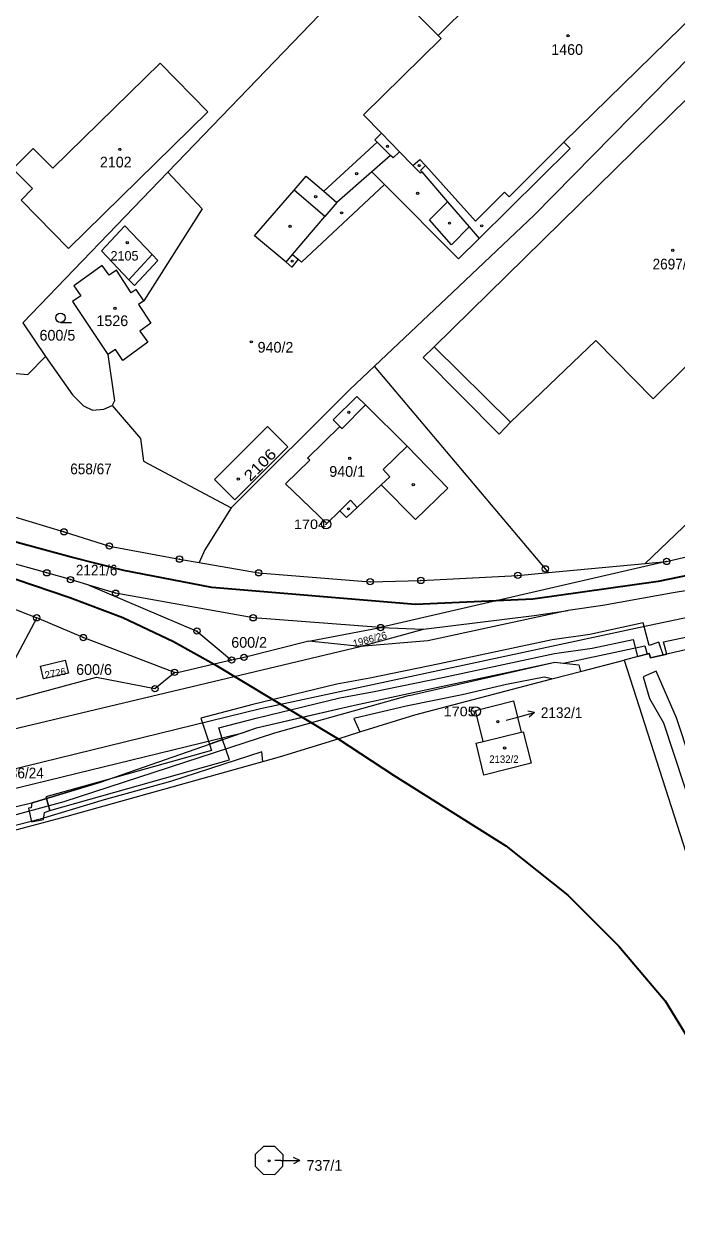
# Model space of a CAD drawing. Extents: x -679733 to -673243, y -1075091 to -1066557.
# Drawn here: x -675641.2 to -675537.4, y -1071546.4 to -1071355 of the extents above; entities that cross this region are included whole.
import ezdxf
from ezdxf.enums import TextEntityAlignment as Align

# ---------------------------------------------------------------- set-up
doc = ezdxf.new("R2010")
doc.units = 0
doc.header["$LTSCALE"] = 0.68
for name, color, linetype, lineweight in [('1', 7, 'Continuous', 25), ('13', 7, 'Continuous', 13), ('3', 7, 'Continuous', 25), ('4', 7, 'Continuous', 13), ('5', 7, 'Continuous', 25), ('6', 7, 'Continuous', 35), ('7', 7, 'Continuous', 13), ('8', 7, 'Continuous', 25)]:
    doc.layers.add(name, color=color, linetype=linetype, lineweight=lineweight)
doc.layers.add('2', color=7, linetype='Continuous')

msp = doc.modelspace()

# ---------------------------------------------------------------- linework, layer by layer
at = {"layer": '1'}
for p, q in [((-675538.99, -1071440.44), (-675584.49, -1071450.95)), ((-675595.91, -1071453.13), (-675584.49, -1071450.95)), ((-675552.7, -1071457.95), (-675545.77, -1071456.13)), ((-675568.2, -1071469.06), (-675562.11, -1071467.61))]:
    msp.add_line(p, q, dxfattribs=at)
for points in [[(-675535.61, -1071297.62), (-675558.78, -1071316.72), (-675618.33, -1071378.51)], [(-675585.45, -1071409.38), (-675574.03, -1071398.58), (-675560.09, -1071385.35), (-675513.42, -1071337.89), (-675512.29, -1071336.76)], [(-675527.27, -1071346.26), (-675555.35, -1071373.77), (-675554.33, -1071374.79), (-675568.82, -1071389.07), (-675572.11, -1071392.3), (-675583.86, -1071380.51), (-675597.05, -1071392.84), (-675597.58, -1071392.39), (-675598.61, -1071393.62), (-675599.53, -1071392.85), (-675604.57, -1071388.65), (-675598.26, -1071381.37), (-675596.33, -1071379.14), (-675593.53, -1071381.57), (-675585.04, -1071373.75), (-675585.39, -1071373.41), (-675584.34, -1071372.35), (-675587.21, -1071369.39), (-675574.87, -1071357.28), (-675575.36, -1071356.79), (-675581.51, -1071350.55)], [(-675505.59, -1071379.42), (-675541.13, -1071414.59), (-675550.25, -1071405.29), (-675563.81, -1071418.28), (-675565.65, -1071420.21), (-675577.74, -1071408.01), (-675575.99, -1071406.29), (-675526.95, -1071358.18)], [(-675618.33, -1071378.51), (-675641.41, -1071402.47), (-675637.78, -1071407.83)], [(-675618.33, -1071378.51), (-675612.89, -1071384.36), (-675622.18, -1071399)], [(-675622.18, -1071399), (-675623.36, -1071397.19), (-675624.17, -1071397.72), (-675626.5, -1071394.11), (-675627.68, -1071394.89), (-675628.8, -1071393.36), (-675633.27, -1071396.62), (-675632.19, -1071398.18), (-675633.49, -1071399.09), (-675627.86, -1071407.51)], [(-675622.18, -1071399), (-675622.98, -1071399.56), (-675621.06, -1071402.52), (-675622.8, -1071403.8), (-675621.51, -1071405.56), (-675625.49, -1071408.49), (-675626.67, -1071406.72), (-675627.86, -1071407.51)], [(-675651.56, -1071409.75), (-675640.62, -1071410.7), (-675637.78, -1071407.83)], [(-675637.78, -1071407.83), (-675633.49, -1071413.96), (-675631.76, -1071415.71), (-675630.31, -1071416.37), (-675628.51, -1071416.21), (-675627.21, -1071415.63)], [(-675627.86, -1071407.51), (-675626.8, -1071414.92), (-675627.21, -1071415.63)], [(-675585.45, -1071409.38), (-675589.37, -1071413.08), (-675608.26, -1071431.91)], [(-675557.81, -1071442.19), (-675558.28, -1071441.62), (-675585.45, -1071409.38)], [(-675630.91, -1071444.2), (-675633.82, -1071443.33), (-675637.59, -1071442.25), (-675646.83, -1071439.72), (-675665.6, -1071432.2), (-675683.61, -1071423.46), (-675702.02, -1071411.7)], [(-675557.81, -1071442.19), (-675542.4, -1071440.74), (-675513.17, -1071412.82)], [(-675627.21, -1071415.63), (-675622.66, -1071420.88), (-675622.23, -1071424.48), (-675608.26, -1071431.91)], [(-675446.03, -1071424.76), (-675469.71, -1071430.4), (-675515.7, -1071441.38), (-675527.18, -1071443.66), (-675537.94, -1071445.45), (-675549.16, -1071447.47), (-675554.65, -1071448.24)], [(-675683.11, -1071428.74), (-675663.5, -1071439.6), (-675648.68, -1071445.68), (-675639.2, -1071449.4)], [(-675646.12, -1071432.36), (-675634.84, -1071435.73), (-675627.63, -1071437.99), (-675616.48, -1071440.07), (-675613.37, -1071440.61)], [(-675608.26, -1071431.91), (-675612.47, -1071438.59), (-675613.37, -1071440.61)], [(-675542.4, -1071440.74), (-675538.99, -1071440.44), (-675511.82, -1071434.03)], [(-675613.37, -1071440.61), (-675603.89, -1071442.25), (-675586.16, -1071443.67), (-675578.09, -1071443.46), (-675562.67, -1071442.65), (-675557.81, -1071442.19)], [(-675584.49, -1071450.95), (-675604.76, -1071449.4), (-675626.65, -1071445.48), (-675630.91, -1071444.2)], [(-675630.91, -1071444.2), (-675613.7, -1071451.51), (-675608.2, -1071456.12)], [(-675554.65, -1071448.24), (-675576.98, -1071453.08), (-675587.75, -1071453.96), (-675595.91, -1071453.13)], [(-675584.49, -1071450.95), (-675577.69, -1071451.22), (-675560.05, -1071449.03), (-675554.65, -1071448.24)], [(-675639.2, -1071449.4), (-675645.04, -1071460.39), (-675644.38, -1071462.81)], [(-675617.27, -1071458.08), (-675631.78, -1071452.54), (-675639.2, -1071449.4)], [(-675595.91, -1071453.13), (-675606.22, -1071455.69), (-675608.2, -1071456.12)], [(-675535.71, -1071454.45), (-675541.55, -1071455.76), (-675541.77, -1071455.08), (-675545.77, -1071456.13), (-675516.76, -1071546.43)], [(-675765.01, -1071507.69), (-675720.68, -1071497.6), (-675701.7, -1071493), (-675681.33, -1071488.01), (-675670.56, -1071485.93), (-675653.21, -1071481.97), (-675639.53, -1071478.73), (-675629.19, -1071475.57), (-675618.73, -1071471.91), (-675604.22, -1071466.89), (-675596.96, -1071465.22), (-675589.14, -1071463.42), (-675580.81, -1071461.62), (-675571.9, -1071459.71), (-675564.88, -1071458.18), (-675556.76, -1071456.48), (-675552.97, -1071456.9), (-675552.7, -1071457.95)], [(-675608.2, -1071456.12), (-675610.97, -1071456.77), (-675616.79, -1071458.15), (-675617.27, -1071458.08)], [(-675762.66, -1071518.33), (-675718.98, -1071504.52), (-675696.21, -1071498.47), (-675686.03, -1071495.76), (-675667.73, -1071490.69), (-675659.08, -1071487.52), (-675634.37, -1071480.95), (-675603.24, -1071472.27), (-675600.58, -1071471.53), (-675591.26, -1071468.63), (-675587.81, -1071467.56), (-675579.07, -1071464.85), (-675557.23, -1071459.13), (-675552.7, -1071457.95)], [(-675644.38, -1071462.81), (-675629.71, -1071458.82), (-675620.39, -1071460.66), (-675617.27, -1071458.08)], [(-675568.2, -1071469.06), (-675569.41, -1071464.15), (-675563.37, -1071462.62), (-675562.11, -1071467.61)], [(-675562.11, -1071467.61), (-675561.82, -1071467.53), (-675560.56, -1071472.52), (-675568.08, -1071474.41), (-675569.31, -1071469.33), (-675568.2, -1071469.06)]]:
    msp.add_lwpolyline(points, dxfattribs=at)
for points in [[(-675641.68, -1071382.98), (-675639.84, -1071381.14), (-675643, -1071377.98), (-675639.77, -1071374.75), (-675636.61, -1071377.91), (-675619.55, -1071361.2), (-675611.99, -1071368.93), (-675634.15, -1071390.66)], [(-675620.82, -1071391.64), (-675625.19, -1071387.08), (-675628.87, -1071391.05), (-675624.53, -1071395.64), (-675623.64, -1071396.58), (-675619.92, -1071392.58)], [(-675607.7, -1071430.64), (-675610.93, -1071427.41), (-675602.49, -1071418.99), (-675599.26, -1071422.23)], [(-675638.59, -1071457.08), (-675634.65, -1071456.14), (-675634.16, -1071458.18), (-675638.1, -1071459.12)], [(-675603.15, -1071537.9), (-675601.33, -1071537.92), (-675600.05, -1071536.63), (-675600.01, -1071534.8), (-675601.32, -1071533.49), (-675603.14, -1071533.48), (-675604.42, -1071534.77), (-675604.45, -1071536.6)]]:
    msp.add_lwpolyline(points, close=True, dxfattribs=at)
at = {"layer": '13'}
for points in [[(-675520.05, -1071446.07), (-675541.71, -1071450.63), (-675603.6, -1071463.88), (-675662.48, -1071478.28)], [(-675661.7, -1071481.18), (-675606.47, -1071467.67), (-675604.22, -1071466.89), (-675589.14, -1071463.42), (-675580.81, -1071461.62), (-675571.9, -1071459.71), (-675564.88, -1071458.18), (-675556.76, -1071456.48), (-675555.4, -1071456.63), (-675542.45, -1071453.86), (-675542.07, -1071455.16), (-675541.77, -1071455.08), (-675541.55, -1071455.76), (-675538.97, -1071455.18), (-675539.5, -1071453.23), (-675531.71, -1071451.6)], [(-675530.85, -1071485.19), (-675537.43, -1071465.31), (-675540.65, -1071457.9), (-675542.71, -1071458.78), (-675541.72, -1071462.22), (-675539.51, -1071466.09), (-675532.95, -1071485.89)]]:
    msp.add_lwpolyline(points, dxfattribs=at)
for points in [[(-675611.73, -1071469.49), (-675609.63, -1071468.76), (-675610.24, -1071466.92), (-675604.28, -1071465.34), (-675590.99, -1071462.15), (-675585.78, -1071461.19), (-675574.66, -1071458.9), (-675556.83, -1071455.08), (-675550.83, -1071454.23), (-675544.34, -1071452.84), (-675543.63, -1071455.57), (-675541.77, -1071455.08), (-675541.55, -1071455.76), (-675539.53, -1071455.31), (-675540.26, -1071453.27), (-675541.79, -1071453.82), (-675542.72, -1071450.22), (-675551.21, -1071452.05), (-675557.21, -1071452.9), (-675575.12, -1071456.72), (-675586.2, -1071459.01), (-675591.45, -1071459.97), (-675604.82, -1071463.18), (-675613.1, -1071465.38)], [(-675637.13, -1071480.02), (-675608.55, -1071471.99), (-675609.63, -1071468.76), (-675611.73, -1071469.49), (-675611.39, -1071470.49), (-675627.83, -1071475.1), (-675629.19, -1071475.57), (-675637.66, -1071478.16)], [(-675637.66, -1071478.16), (-675629.19, -1071475.57), (-675627.83, -1071475.1), (-675637.74, -1071477.87)], [(-675640.04, -1071481.87), (-675638.1, -1071481.47), (-675637.94, -1071480.34), (-675637.13, -1071480.02), (-675637.66, -1071478.16), (-675639.53, -1071478.73), (-675639.98, -1071478.84), (-675640.08, -1071479.61), (-675640.49, -1071479.69)]]:
    msp.add_lwpolyline(points, close=True, dxfattribs=at)
at = {"layer": '3'}
msp.add_line((-675635.413, -1071402.43), (-675633.663, -1071402.43), dxfattribs=at)
msp.add_circle((-675635.4129, -1071401.6798), 0.75, dxfattribs=at)
at = {"layer": '4'}
for p, q in [((-675575.36, -1071356.79), (-675570.09, -1071351.59)), ((-675581.46, -1071375.31), (-675584.34, -1071372.35)), ((-675585.04, -1071373.75), (-675582.91, -1071375.87)), ((-675582.51, -1071376.26), (-675581.46, -1071375.31)), ((-675579.38, -1071377.45), (-675581.46, -1071375.31)), ((-675555.35, -1071373.77), (-675564.06, -1071382.44)), ((-675582.91, -1071375.87), (-675585.89, -1071378.48)), ((-675582.51, -1071376.26), (-675582.91, -1071375.87)), ((-675579.38, -1071377.45), (-675578.24, -1071376.49)), ((-675578.17, -1071378.69), (-675579.38, -1071377.45)), ((-675577.35, -1071377.48), (-675578.24, -1071376.49)), ((-675578.16, -1071378.27), (-675577.35, -1071377.48)), ((-675569.39, -1071386.3), (-675577.35, -1071377.48)), ((-675585.89, -1071378.48), (-675591.45, -1071383.37)), ((-675585.89, -1071378.48), (-675583.86, -1071380.51)), ((-675578.17, -1071378.69), (-675577.95, -1071378.49)), ((-675577.95, -1071378.49), (-675578.16, -1071378.27)), ((-675577.95, -1071378.49), (-675573.85, -1071383.23)), ((-675593.34, -1071385.6), (-675598.26, -1071381.37)), ((-675593.53, -1071381.57), (-675591.45, -1071383.37)), ((-675576.71, -1071386.1), (-675573.85, -1071383.23)), ((-675573.85, -1071383.23), (-675570.39, -1071387.24)), ((-675564.78, -1071381.72), (-675569.39, -1071386.3)), ((-675564.06, -1071382.44), (-675564.78, -1071381.72)), ((-675591.45, -1071383.37), (-675593.34, -1071385.6)), ((-675598.49, -1071391.64), (-675593.34, -1071385.6)), ((-675573.19, -1071390.07), (-675576.71, -1071386.1)), ((-675570.39, -1071387.24), (-675573.19, -1071390.07)), ((-675570.39, -1071387.24), (-675568.82, -1071389.07)), ((-675624.53, -1071395.64), (-675620.82, -1071391.64)), ((-675599.53, -1071392.85), (-675598.49, -1071391.64)), ((-675598.49, -1071391.64), (-675597.58, -1071392.39)), ((-675575.99, -1071406.29), (-675563.81, -1071418.28)), ((-675592.03, -1071417.9), (-675588.26, -1071414.19)), ((-675590.63, -1071419.31), (-675586.91, -1071415.52)), ((-675588.26, -1071414.19), (-675586.91, -1071415.52)), ((-675586.91, -1071415.52), (-675580.25, -1071422.11)), ((-675596.1, -1071424), (-675590.98, -1071418.96)), ((-675590.98, -1071418.96), (-675592.03, -1071417.9)), ((-675590.98, -1071418.96), (-675590.63, -1071419.31)), ((-675580.25, -1071422.11), (-675584.07, -1071425.84)), ((-675580.25, -1071422.11), (-675573.82, -1071428.77)), ((-675599.61, -1071428.11), (-675595.75, -1071424.35)), ((-675595.75, -1071424.35), (-675596.1, -1071424)), ((-675583.01, -1071426.98), (-675584.39, -1071428.27)), ((-675584.07, -1071425.84), (-675583.01, -1071426.98)), ((-675593.03, -1071434.43), (-675599.61, -1071428.11)), ((-675584.39, -1071428.27), (-675588.24, -1071431.85)), ((-675578.94, -1071433.78), (-675584.39, -1071428.27)), ((-675573.82, -1071428.77), (-675578.94, -1071433.78)), ((-675589.3, -1071430.71), (-675590.98, -1071432.39)), ((-675588.24, -1071431.85), (-675589.3, -1071430.71)), ((-675590.98, -1071432.39), (-675593.03, -1071434.43)), ((-675590.98, -1071432.39), (-675589.94, -1071433.43)), ((-675589.94, -1071433.43), (-675588.24, -1071431.85)), ((-675587.75, -1071453.96), (-675577.69, -1071451.22)), ((-675658.17, -1071470.73), (-675587.75, -1071453.96)), ((-675579.94, -1071461.77), (-675556.76, -1071456.48)), ((-675558.48, -1071458.84), (-675564.47, -1071460.03)), ((-675557.23, -1071459.13), (-675558.48, -1071458.84)), ((-675571.52, -1071461.67), (-675580.45, -1071463.48)), ((-675564.47, -1071460.03), (-675571.52, -1071461.67)), ((-675579.94, -1071461.77), (-675601.36, -1071467.74)), ((-675580.45, -1071463.48), (-675588.74, -1071465.42)), ((-675588.74, -1071465.42), (-675587.81, -1071467.56)), ((-675601.36, -1071467.74), (-675634.89, -1071478.69)), ((-675603.4, -1071470.74), (-675617.92, -1071475.43)), ((-675603.24, -1071472.27), (-675603.4, -1071470.74)), ((-675617.92, -1071475.43), (-675628.49, -1071478.33)), ((-675634.89, -1071478.69), (-675660.16, -1071485.45)), ((-675628.49, -1071478.33), (-675638.63, -1071481.45)), ((-675638.63, -1071481.45), (-675652.11, -1071484.81))]:
    msp.add_line(p, q, dxfattribs=at)
at = {"layer": '5'}
for centre in [(-675554.6668, -1071356.8392), (-675625.9768, -1071374.8892), (-675583.3868, -1071374.4192), (-675578.3568, -1071377.4792), (-675588.3068, -1071378.7792), (-675594.8268, -1071382.4192), (-675578.6068, -1071381.8992), (-675590.6968, -1071384.9892), (-675598.8868, -1071387.1392), (-675573.5368, -1071386.6392), (-675568.4068, -1071387.0592), (-675624.7968, -1071389.7492), (-675538.0168, -1071390.9492), (-675598.5668, -1071392.6792), (-675626.7468, -1071400.1792), (-675605.0568, -1071405.5192), (-675589.5368, -1071416.7292), (-675589.3968, -1071424.0392), (-675607.1368, -1071427.3392), (-675579.2968, -1071428.2192), (-675589.5968, -1071432.0692), (-675565.8468, -1071465.9292), (-675564.7668, -1071470.0992), (-675602.2268, -1071535.7592)]:
    msp.add_circle(centre, 0.175, dxfattribs=at)
at = {"layer": '6'}
for p, q in [((-675507.44, -1071436.69), (-675540.34, -1071443.64)), ((-675633.71, -1071439.77), (-675642.88, -1071437.27)), ((-675625.32, -1071441.9), (-675633.71, -1071439.77)), ((-675645.36, -1071442.28), (-675633.93, -1071446.19)), ((-675611.33, -1071444.58), (-675625.32, -1071441.9)), ((-675540.34, -1071443.64), (-675560.28, -1071446.43)), ((-675633.93, -1071446.19), (-675625.5, -1071449.37)), ((-675578.95, -1071447.3), (-675611.33, -1071444.58)), ((-675560.28, -1071446.43), (-675578.95, -1071447.3)), ((-675625.5, -1071449.37), (-675617.43, -1071453.16)), ((-675617.43, -1071453.16), (-675610.97, -1071456.77)), ((-675610.97, -1071456.77), (-675596.96, -1071465.22)), ((-675596.96, -1071465.22), (-675591.26, -1071468.63)), ((-675591.26, -1071468.63), (-675582.43, -1071474.41)), ((-675582.43, -1071474.41), (-675564.59, -1071485.65)), ((-675564.59, -1071485.65), (-675554.7, -1071493.49)), ((-675554.7, -1071493.49), (-675546.58, -1071501.6)), ((-675546.58, -1071501.6), (-675539.25, -1071510.33)), ((-675539.25, -1071510.33), (-675531.06, -1071523.7))]:
    msp.add_line(p, q, dxfattribs=at)
at = {"layer": '7'}
for p, q in [((-675560.001, -1071464.483), (-675561.098, -1071464.259)), ((-675600.36, -1071535.72), (-675601.3, -1071535.72)), ((-675597.359, -1071535.72), (-675598.36, -1071535.219))]:
    msp.add_line(p, q, dxfattribs=at)
for points in [[(-675564.52, -1071465.69), (-675562.9, -1071465.26), (-675560.001, -1071464.483), (-675560.839, -1071465.226)], [(-675600.36, -1071535.72), (-675597.359, -1071535.72), (-675598.36, -1071536.221)]]:
    msp.add_lwpolyline(points, dxfattribs=at)
at = {"layer": '8'}
for centre, radius in [((-675593.16, -1071434.5198), 0.75), ((-675593.16, -1071434.5198), 0.03), ((-675634.84, -1071435.7299), 0.5), ((-675634.84, -1071435.7299), 0.0303), ((-675627.63, -1071437.9899), 0.5), ((-675627.63, -1071437.9899), 0.0303), ((-675616.48, -1071440.0699), 0.5), ((-675616.48, -1071440.0699), 0.0303), ((-675538.99, -1071440.4399), 0.5), ((-675538.99, -1071440.4399), 0.0303), ((-675637.59, -1071442.2499), 0.5), ((-675637.59, -1071442.2499), 0.0303), ((-675603.89, -1071442.2499), 0.5), ((-675603.89, -1071442.2499), 0.0303), ((-675562.67, -1071442.6499), 0.5), ((-675558.28, -1071441.6199), 0.5), ((-675558.28, -1071441.6199), 0.0303), ((-675633.82, -1071443.3299), 0.5), ((-675633.82, -1071443.3299), 0.0303), ((-675586.16, -1071443.6699), 0.5), ((-675586.16, -1071443.6699), 0.0303), ((-675578.09, -1071443.4599), 0.5), ((-675578.09, -1071443.4599), 0.0303), ((-675562.67, -1071442.6499), 0.0303), ((-675626.65, -1071445.4799), 0.5), ((-675626.65, -1071445.4799), 0.0303), ((-675639.2, -1071449.3999), 0.5), ((-675639.2, -1071449.3999), 0.0303), ((-675604.76, -1071449.3999), 0.5), ((-675604.76, -1071449.3999), 0.0303), ((-675631.78, -1071452.5399), 0.5), ((-675613.7, -1071451.5099), 0.5), ((-675613.7, -1071451.5099), 0.0303), ((-675584.49, -1071450.9499), 0.5), ((-675584.49, -1071450.9499), 0.0303), ((-675631.78, -1071452.5399), 0.0303), ((-675608.2, -1071456.1199), 0.5), ((-675606.22, -1071455.6899), 0.5), ((-675606.22, -1071455.6899), 0.0303), ((-675617.27, -1071458.0799), 0.5), ((-675608.2, -1071456.1199), 0.0303), ((-675617.27, -1071458.0799), 0.0303), ((-675620.39, -1071460.6599), 0.5), ((-675620.39, -1071460.6599), 0.0303), ((-675569.35, -1071464.2998), 0.75), ((-675569.35, -1071464.2998), 0.03)]:
    msp.add_circle(centre, radius, dxfattribs=at)

# ---------------------------------------------------------------- texts
at = {"layer": '2'}
for s, height, p in [('1460', 1.7, (-675554.82, -1071359.88)), ('2102', 1.7, (-675626.62, -1071377.779)), ('2105', 1.5, (-675625.23, -1071392.58)), ('1526', 1.7, (-675627.17, -1071403.009)), ('600/5', 1.7, (-675635.9, -1071405.32)), ('940/2', 1.7, (-675601.21, -1071407.229)), ('940/1', 1.7, (-675589.81, -1071426.979)), ('600/2', 1.7, (-675605.4, -1071454.16)), ('600/6', 1.7, (-675630.07, -1071458.479))]:
    msp.add_text(s, height=height, dxfattribs=at).set_placement(p, align=Align.CENTER)
at = {"layer": '2', "width": 0.95}
for s, height, p in [('2697/1', 1.7, (-675537.929, -1071393.999)), ('2121/6', 1.7, (-675629.669, -1071442.67)), ('2132/2', 1.2, (-675564.88, -1071472.489))]:
    msp.add_text(s, height=height, dxfattribs=at).set_placement(p, align=Align.CENTER)
at = {"layer": '2', "width": 1.2}
msp.add_text('2106', height=1.7, rotation=45, dxfattribs=at).set_placement((-675603.0775, -1071425.6695), align=Align.CENTER)
at = {"layer": '2', "width": 0.95}
for s, p in [('658/67', (-675633.86, -1071426.57)), ('2132/1', (-675559, -1071465.34)), ('1986/24', (-675645.87, -1071474.933))]:
    msp.add_text(s, height=1.7, dxfattribs=at).set_placement(p)
at = {"layer": '2'}
msp.add_text('1986/26', height=1.14, rotation=15, dxfattribs=at).set_placement((-675588.722, -1071454.07))
msp.add_text('2726', height=1.139, rotation=11, dxfattribs=at).set_placement((-675636.1182, -1071458.7543), align=Align.CENTER)
msp.add_text('737/1', height=1.7, dxfattribs=at).set_placement((-675596.28, -1071537.34))
at = {"layer": '8', "width": 1.15}
for s, p in [('1704', (-675593.159, -1071435.27)), ('1705', (-675569.349, -1071465.05))]:
    msp.add_text(s, height=1.5, dxfattribs=at).set_placement(p, align=Align.RIGHT)

doc.saveas('drawing.dxf')
